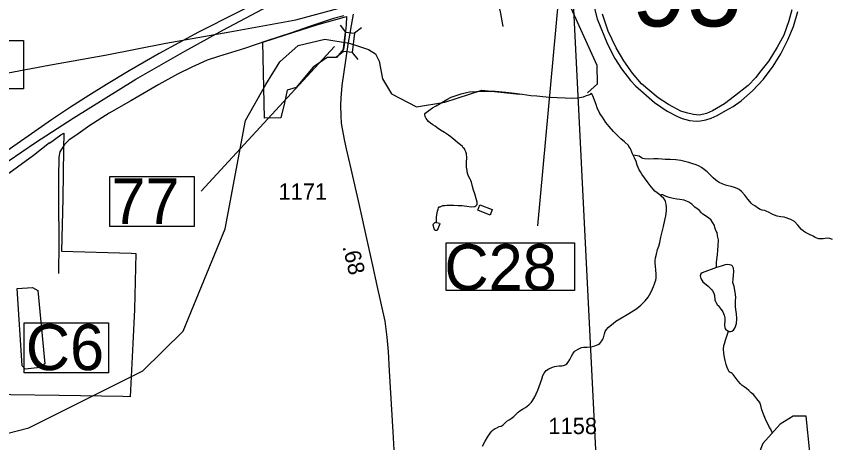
# Model space of a CAD drawing. Extents: x 2082433 to 2279600, y 546599 to 755198.
# Drawn here: x 2146372 to 2152603, y 596883 to 600142 of the extents above; entities that cross this region are included whole.
import ezdxf

# ---------------------------------------------------------------- set-up
doc = ezdxf.new("R2010")
doc.units = 0
for name, color, linetype in [('Exist Boundary Political City Limit New', 7, 'Continuous'), ('Exist Boundary Political Fire Districts', 7, 'Continuous'), ('Exist Hydrographic Creek Single Shore', 7, 'Continuous'), ('Exist Hydrographic Misc Water Feature', 7, 'Continuous'), ('Exist Hydrographic Pond Under 1500 Sq Ft', 7, 'Continuous'), ('Exist Road Non-System Type 51', 7, 'Continuous'), ('Exist Road Primary Interstate Divided Center Attributed', 7, 'Continuous'), ('Exist Road Primary Interstate Shield CELL', 7, 'Continuous'), ('Exist Road Primary Interstate Shield Number Label', 7, 'Continuous'), ('Exist Road Primary Interstate Structure Culvert CELL', 7, 'Continuous'), ('Exist Road Primary Interstate Structure Culvert Number Label', 7, 'Continuous'), ('Exist Road Primary Interstate Structure Ovrhead Sign CELL', 7, 'Continuous'), ('Exist Road Secondary Mileage Hundredths English Label', 7, 'Continuous'), ('Exist Road Secondary Structure Standard Bridge CELL', 7, 'Continuous'), ('Exist Road Secondary Structure Standard Bridge Number Label', 7, 'Continuous'), ('Exist Road Secondary Type 51 Attributed', 7, 'Continuous'), ('Exist Road Secondary Type 51 Number Label', 7, 'Continuous'), ('Exist Utilities Electrical Transmission Line', 7, 'Continuous'), ('Map Preparation Boundary City Limit Buffer Line', 7, 'Continuous')]:
    doc.layers.add(name, color=color, linetype=linetype)

msp = doc.modelspace()

# ---------------------------------------------------------------- linework, layer by layer
at = {"layer": 'Exist Boundary Political City Limit New'}
for points in [[(2148873.8, 599889.9), (2148820.2, 599827.4), (2148747.8, 599827.9), (2148640.8, 599752.2), (2148509.8, 599596.7), (2148441, 599578.3), (2148421.2, 599481.4), (2148393, 599365.4), (2148270, 599363.1), (2148256, 599945), (2148429.2, 600000), (2148669.5, 600076.2), (2148895.2, 600141.1), (2148893.2, 600076.2), (2148885.8, 600000), (2148876, 599904.6), (2148873.8, 599889.9)], [(2146736.2, 599249.4), (2146734, 599127.9), (2146726.8, 598749), (2146719, 598346.9), (2147250.8, 598331.2), (2147285.5, 598330.1), (2147275.8, 597901.4), (2147262.8, 597642.4), (2147242.2, 597233.9), (2147186.2, 597235.1), (2146700, 597242.7), (2145958.5, 597254.2), (2145941.8, 597623.9), (2145890.5, 597685.1), (2145844.2, 598257.2), (2145658.8, 598463.2), (2145861.5, 598613.6), (2146502.8, 599081.7), (2146625.2, 599176.6), (2146626.2, 599171.8), (2146713.2, 599235.3), (2146736.2, 599249.4)]]:
    msp.add_lwpolyline(points, dxfattribs=at)
at = {"layer": 'Exist Boundary Political Fire Districts'}
msp.add_lwpolyline([(2151346, 601782.1), (2150536.8, 601359.3), (2150575.6, 601269.6), (2150804, 596727.4), (2150538.7, 590463.1), (2150181.1, 589645.7), (2149537.2, 589006.2), (2148987.7, 588267)], dxfattribs=at)
at = {"layer": 'Exist Hydrographic Creek Single Shore'}
for points in [[(2150737.1, 599557.9), (2150812.2, 599625.3), (2150811.2, 599766.4), (2150600.2, 600233.2), (2150599.1, 600541.6), (2150679.1, 600999.1), (2150621.9, 601196.4), (2150595.1, 601256.7), (2150558.2, 601345.6), (2150514.5, 601483.1), (2150451, 601683.5), (2150434.2, 601777.4), (2150430.8, 601828.1), (2150447.2, 602296.3), (2150488.2, 602430), (2150845.2, 602681.9), (2151053.1, 602717.1), (2151586.3, 602647.2), (2151836.2, 602671.7), (2151960.3, 602790.6), (2152191.2, 603274.7), (2152731.3, 603526.1)], [(2146301, 596954.4), (2146468.1, 596997), (2147340, 597432.1), (2147647.1, 597734.2), (2147969.1, 598518.3), (2148123.1, 599345.1), (2148280.2, 599620.8), (2148385.1, 599794.8), (2148527.2, 599919.6), (2148730.7, 599967.7), (2148915.5, 599935.6), (2148987.2, 599914.8), (2149062.9, 599888.9), (2149116.7, 599854.3)], [(2149116.7, 599854.3), (2149145.1, 599800.1), (2149171.1, 599665), (2149238.2, 599548.9), (2149430.1, 599449.9), (2149646.2, 599484.8), (2149929.2, 599577.5), (2150218.3, 599547)]]:
    msp.add_lwpolyline(points, dxfattribs=at)
at = {"layer": 'Exist Hydrographic Misc Water Feature'}
for points in [[(2149493.9, 599398), (2149503.6, 599405.9), (2149523.9, 599422.3), (2149553.4, 599442.1), (2149581.7, 599458.5), (2149611, 599476.8), (2149661.3, 599504.9), (2149694.9, 599523), (2149733, 599537.5), (2149772.8, 599549.7), (2149812.8, 599559.9), (2149834.7, 599563.9), (2149888.7, 599566.2), (2149956.5, 599570.6), (2150030.8, 599569.1), (2150112.6, 599563.2), (2150178.6, 599554), (2150236.8, 599546), (2150302.9, 599536.5), (2150348.8, 599534.8), (2150396.8, 599529.2), (2150446.8, 599525.2), (2150504.8, 599521.7), (2150566.8, 599518.1), (2150614.8, 599516.1), (2150662.9, 599518.5), (2150706.8, 599526.9), (2150730.6, 599537.1), (2150748.4, 599542.9), (2150762.4, 599547.3), (2150768.5, 599555.3)], [(2151084.7, 599081.2), (2151080.8, 599091.1), (2151076.9, 599103.1), (2151068.7, 599123), (2151062.6, 599134.9), (2151052.7, 599146.9), (2151049.1, 599154.8), (2151020.6, 599182.6), (2150992.7, 599204.7), (2150964.2, 599232.5), (2150936.1, 599262.3), (2150901.8, 599299.9), (2150878, 599329.9), (2150851.8, 599371.5), (2150831.3, 599399.4), (2150811, 599443.4), (2150803.2, 599467.3), (2150790.9, 599501.2), (2150776.5, 599535), (2150768.5, 599555.3)], [(2149582.3, 598566.7), (2149582.3, 598587), (2149584.2, 598608.5), (2149592, 598652.8), (2149596.1, 598666.8), (2149599.7, 598678.8), (2149603.6, 598684.7), (2149610, 598687), (2149631.7, 598697.1), (2149645.7, 598697), (2149661.7, 598699), (2149689.8, 598699.2), (2149715.8, 598699.4), (2149748, 598695.7), (2149779.8, 598695.8), (2149814, 598691.8), (2149847.4, 598686.4), (2149875.9, 598688.2), (2149883.7, 598692.6), (2149889.5, 598698.7), (2149893.6, 598702.5), (2149893.6, 598712.7), (2149893.6, 598720.4), (2149889.7, 598740.4), (2149875.3, 598784.3), (2149866.7, 598812.4), (2149858.7, 598840.4), (2149850.7, 598874), (2149846.2, 598888.1), (2149840.3, 598898.3), (2149826.3, 598926), (2149818.3, 598952), (2149816.5, 598964), (2149812, 598987.8), (2149812.2, 599001.9), (2149812, 599011.7), (2149811.8, 599028), (2149815.5, 599059.9), (2149811.6, 599090.1), (2149807.3, 599105.7), (2149803, 599115.7), (2149797.4, 599127.9), (2149787.2, 599137.5), (2149781.2, 599147.8), (2149767.1, 599159.6), (2149747.2, 599175.6), (2149709, 599207.4), (2149674.6, 599233.2), (2149644.4, 599252.8), (2149614.5, 599272.7), (2149588.5, 599290.4), (2149572.3, 599302.6), (2149556.1, 599312.4), (2149536.4, 599326.3), (2149522.2, 599338.2), (2149511.8, 599349.9), (2149504, 599362), (2149497.8, 599376), (2149493.7, 599389.9), (2149493.9, 599398)], [(2151292.9, 598774.4), (2151288.6, 598776.3), (2151268.7, 598792.3), (2151252.3, 598806.1), (2151242.4, 598818.2), (2151224.4, 598837.9), (2151208.2, 598857.8), (2151192.4, 598879.6), (2151171.9, 598907.5), (2151152, 598935.7), (2151141.7, 598953.4), (2151131.7, 598969.5), (2151123.5, 598987.4), (2151115.5, 599005.2), (2151109.1, 599031.3), (2151097.2, 599059.1), (2151088.8, 599075.3), (2151084.7, 599081.2)], [(2152610.3, 598436.1), (2152588.2, 598443.9), (2152570.3, 598445.8), (2152552.1, 598443.7), (2152538.1, 598441.7), (2152520.3, 598441.6), (2152504.1, 598441.2), (2152488.1, 598445.3), (2152476.4, 598451.1), (2152460.2, 598460.9), (2152434, 598475), (2152404, 598490.8), (2152388.2, 598500.5), (2152371.8, 598512.7), (2152343.5, 598544.6), (2152317.7, 598572.4), (2152289.6, 598588), (2152239, 598605.8), (2152213.3, 598609.7), (2152185, 598613.6), (2152165.2, 598621.4), (2152157.4, 598625.5), (2152143.4, 598631.2), (2152125.6, 598641.2), (2152101.2, 598653), (2152089.1, 598656.9), (2152071, 598660.8), (2152057.3, 598664.9), (2152044.8, 598672.5), (2152015.1, 598692.4), (2151996.6, 598704.5), (2151986.8, 598714.1), (2151976.9, 598726.1), (2151963, 598744.1), (2151938.6, 598774.1), (2151914.2, 598801.7), (2151896.5, 598817.8), (2151880.3, 598825.5), (2151860, 598833.4), (2151834.2, 598841.4), (2151812.3, 598845.1), (2151790.3, 598851.3), (2151765.9, 598861), (2151743.8, 598870.9), (2151728.2, 598881), (2151717.9, 598888.6), (2151697.8, 598908.6), (2151680, 598926.4), (2151651.5, 598952.2), (2151629.3, 598972.2), (2151607.4, 598986), (2151589.6, 598996), (2151567.4, 599005.8), (2151541, 599015.5), (2151511.2, 599025.7), (2151479.5, 599031.3), (2151451.4, 599039.2), (2151411.2, 599044.9), (2151369.3, 599046.7), (2151331, 599046.4), (2151305.4, 599050.3), (2151277.1, 599052.2), (2151243, 599052), (2151199.4, 599049.7), (2151173.3, 599051.6), (2151159.2, 599055.4), (2151149.1, 599059.4), (2151131.1, 599073.5), (2151115.3, 599075.4), (2151084.7, 599081.2)], [(2150500.5, 597468.3), (2150520.2, 597470.6), (2150540.1, 597470.5), (2150552.4, 597472.7), (2150560.4, 597474.7), (2150572.3, 597480.6), (2150580.3, 597486.7), (2150588.1, 597498.9), (2150602, 597518.6), (2150615.8, 597545), (2150625.6, 597562.9), (2150634, 597577.1), (2150643.7, 597585), (2150669.5, 597599.3), (2150691.6, 597609.4), (2150705.4, 597613.3), (2150733.5, 597613.6), (2150763.2, 597615.9), (2150793.6, 597623.9), (2150817.3, 597634.1), (2150831.3, 597642.1), (2150839.1, 597650.3), (2150847.5, 597662), (2150855.1, 597674.3), (2150858.8, 597684.2), (2150861, 597694.5), (2150866.8, 597716.3), (2150872.7, 597732.4), (2150882.8, 597748.4), (2150894.4, 597762.4), (2150910.2, 597776.6), (2150932.4, 597794.7), (2150954.3, 597810.9), (2150984.5, 597830.7), (2151051.9, 597869.2), (2151085.6, 597889.6), (2151114.1, 597909.7), (2151143.6, 597934), (2151161.4, 597952), (2151177.2, 597967.8), (2151199.6, 597994.1), (2151211, 598012.2), (2151223.1, 598036.3), (2151234.6, 598060.1), (2151240.8, 598076.2), (2151248.4, 598096.2), (2151254.5, 598112.3), (2151258.4, 598126.3), (2151262.5, 598142.3), (2151262.5, 598160.1), (2151262.1, 598176.4), (2151259.8, 598198.2), (2151255.5, 598234.2), (2151253.5, 598252.3), (2151253.3, 598274.3), (2151257.4, 598296.4), (2151265.2, 598324.4), (2151273, 598358.5), (2151281.2, 598384.4), (2151288.8, 598412.5), (2151296.8, 598452.7), (2151304.1, 598484.4), (2151318.1, 598534.6), (2151327.7, 598584.7), (2151335.5, 598616.7), (2151341.5, 598654.7), (2151341.5, 598682.7), (2151339, 598706.6), (2151333, 598726.6), (2151327.3, 598740.4), (2151320.7, 598750.3), (2151298.8, 598768.3), (2151292.9, 598774.4)], [(2151723.5, 598221), (2151723.3, 598234.8), (2151723.5, 598259.1), (2151725.3, 598283.2), (2151729.2, 598319.1), (2151733.1, 598355), (2151735, 598388.8), (2151736.8, 598433.1), (2151730.2, 598465), (2151728.2, 598488.8), (2151720, 598501), (2151716.1, 598512.9), (2151709.9, 598526.8), (2151706.2, 598542.8), (2151693.7, 598562.5), (2151681.8, 598582.6), (2151661.7, 598602.7), (2151647.8, 598610.4), (2151629.8, 598622.5), (2151619.5, 598630.1), (2151607.2, 598640.1), (2151589.4, 598660.2), (2151557.2, 598683.8), (2151533.2, 598705.6), (2151511, 598721.5), (2151488.9, 598731.4), (2151474.5, 598737.2), (2151442.5, 598741.2), (2151420.6, 598745), (2151392.7, 598748.8), (2151360.5, 598756.9), (2151339, 598764.6), (2151318.9, 598774.5), (2151312.7, 598776.3), (2151302.7, 598776.6), (2151292.9, 598774.4)], [(2149915.3, 598700.5), (2150007.6, 598665), (2149993.9, 598621.2), (2149899.7, 598660.6), (2149915.3, 598700.5)], [(2149582.3, 598566.7), (2149586.6, 598566.8), (2149606.5, 598561), (2149608.4, 598555), (2149588.7, 598504.9), (2149580.5, 598504.9), (2149574.5, 598504.6), (2149568.8, 598510.7), (2149564.9, 598520.6), (2149558.7, 598544.7), (2149558.5, 598548.8), (2149560.6, 598556.6), (2149566.7, 598564.6), (2149576.8, 598568.7), (2149582.3, 598566.7)], [(2151723.5, 598221), (2151612.1, 598182.3), (2151601.9, 598172.5), (2151598, 598158.5), (2151602.3, 598138.4), (2151618.3, 598112.4), (2151658.7, 598078.7), (2151684.9, 598054.9), (2151692.9, 598044.8), (2151702.8, 598025), (2151707.1, 598007), (2151711, 597975.1), (2151715.1, 597961.1), (2151719.4, 597953.2), (2151731.3, 597935.2), (2151735.2, 597931.3), (2151751.4, 597911.4), (2151771.5, 597883.3), (2151781.5, 597857.4), (2151786, 597837.7), (2151785.8, 597811.4), (2151784, 597789.7), (2151784.4, 597777.5), (2151786.2, 597763.4), (2151790.3, 597751.5), (2151800.6, 597741.8), (2151814.3, 597735.6)], [(2151814.3, 597735.6), (2151820.5, 597733.5), (2151828.7, 597731.8), (2151838.7, 597735.6), (2151852.2, 597743.7), (2151862.3, 597758), (2151868.2, 597770.1), (2151876, 597794), (2151877.7, 597829.9), (2151875.8, 597869.9), (2151869.5, 597898), (2151867.4, 597925.9), (2151869.1, 597963.8), (2151870.9, 597996), (2151866.6, 598033.9), (2151856.5, 598077.6), (2151848.3, 598107.7), (2151850.2, 598133.7), (2151852.2, 598161.8), (2151853.9, 598191.6), (2151853.7, 598216), (2151845.7, 598231.8), (2151839.3, 598237.6), (2151833.8, 598239.7), (2151821.7, 598243.5), (2151805.5, 598245.6), (2151787.7, 598243.3), (2151757.5, 598233.4), (2151723.5, 598221)], [(2152150.8, 596954), (2152149, 596960), (2152144.6, 596967.9), (2152142.8, 596971.8), (2152136.6, 596985.8), (2152128.2, 596999.6), (2152120.4, 597015.8), (2152110, 597035.6), (2152098.1, 597063.3), (2152081.9, 597101.5), (2152069.8, 597135.4), (2152061.4, 597167.4), (2152053.6, 597189.3), (2152031.5, 597219), (2152015.1, 597238.9), (2152004.8, 597251), (2151988.8, 597264.8), (2151968.9, 597280.8), (2151952.5, 597296.6), (2151934.9, 597310.7), (2151918.7, 597320.4), (2151904.9, 597332.3), (2151888.7, 597352.1), (2151864.7, 597384.1), (2151850.2, 597404.2), (2151842, 597411.9), (2151834.2, 597415.9), (2151826.4, 597419.9), (2151820.3, 597423.7), (2151814.1, 597435.6), (2151804.3, 597457.7), (2151795.9, 597481.7), (2151787.7, 597511.8), (2151783.8, 597533.5), (2151779.7, 597567.3), (2151777.4, 597597.3), (2151779, 597625.4), (2151783.1, 597639.4), (2151790.7, 597665.4), (2151804.3, 597705.5), (2151814.3, 597735.6)], [(2149934, 596855.2), (2149953.9, 596893.6), (2149973.6, 596925.5), (2149993.6, 596955.7), (2150005.1, 596971.8), (2150017, 596981.8), (2150031, 596991.8), (2150045.1, 596997.8), (2150063.2, 597006), (2150077.5, 597010), (2150092.7, 597020.2), (2150100.9, 597028.3), (2150121, 597046.4), (2150138.6, 597058.3), (2150154.8, 597068.5), (2150172.9, 597082.7), (2150186.2, 597096.9), (2150206.7, 597116.9), (2150220.6, 597127), (2150240.5, 597139), (2150264.1, 597151.2), (2150288.3, 597173.1), (2150308.2, 597193.3), (2150320.3, 597207.2), (2150335.7, 597233.3), (2150345.7, 597255.7), (2150357.2, 597283.6), (2150367.3, 597313.7), (2150377.1, 597339.7), (2150386.9, 597367.5), (2150396.8, 597395.6), (2150404.8, 597413.9), (2150420.6, 597433.8), (2150440.3, 597447.8), (2150468.8, 597460.2), (2150486.8, 597466.4), (2150500.5, 597468.3)]]:
    msp.add_lwpolyline(points, dxfattribs=at)
at = {"layer": 'Exist Hydrographic Pond Under 1500 Sq Ft'}
for points in [[(2146441, 597443.7), (2146416, 597470.5), (2146380.1, 598061.6), (2146496, 598069.2), (2146538, 598045.3), (2146590.1, 597486.6), (2146532.1, 597455), (2146441, 597443.7)], [(2152238.1, 596476.8), (2152596.2, 596554.8), (2152595.1, 596669.6), (2152436.2, 596810.6), (2152409.1, 597086.7), (2152309.3, 597085.5), (2152210.2, 597025.2), (2152077.2, 596877), (2152044.1, 596792.3), (2152137.2, 596567.4), (2152238.1, 596476.8)]]:
    msp.add_lwpolyline(points, dxfattribs=at)
at = {"layer": 'Exist Road Non-System Type 51'}
for points in [[(2149733.9, 600838), (2149855.9, 600660.4), (2149948.9, 600472), (2150019.2, 600350.7), (2150042.5, 600305.5), (2150052.8, 600259), (2150072.1, 600162.2), (2150089.6, 600064.1)], [(2148875.2, 600145.9), (2148796.9, 600125.9), (2148613.3, 600063), (2148467.4, 600012.4), (2148285.7, 599953.7), (2148116.1, 599896.9), (2147916.3, 599836), (2147830.6, 599807.7), (2147712.9, 599753.1), (2147605, 599700.7), (2147461.4, 599620.2), (2147248.1, 599495.1), (2147082.6, 599400.5), (2146934.9, 599307.9), (2146827.4, 599231.5), (2146777.5, 599197.3), (2146739.6, 599163.1), (2146721.8, 599135.1), (2146704, 599105), (2146698.2, 599064.9), (2146694.9, 598909), (2146695.5, 598745), (2146697, 598405.2), (2146696, 598177.3)]]:
    msp.add_lwpolyline(points, dxfattribs=at)
at = {"layer": 'Exist Road Primary Interstate Divided Center Attributed'}
for points in [[(2148933.1, 600610.7), (2148779.9, 600532.2), (2148344.7, 600315.3), (2147764, 600020.9), (2147464.7, 599858.7), (2147233.6, 599725.4), (2147061.8, 599621.8), (2146926.3, 599537.6), (2146787.5, 599448.4), (2146640.5, 599351.7), (2146223.4, 599061.4), (2145725.1, 598701.8), (2145133.4, 598278.9)], [(2144484.3, 597714.5), (2145155, 598202.6), (2145504.8, 598457), (2145921.6, 598759.8), (2146309.6, 599034.8), (2146519.9, 599177.1), (2146806.2, 599364.1), (2147286.5, 599661.2), (2147659.6, 599875.6), (2147950, 600036.4), (2148384.5, 600266.6), (2148744, 600445.9), (2148940.2, 600543.8)]]:
    msp.add_lwpolyline(points, dxfattribs=at)
at = {"layer": 'Exist Road Primary Interstate Shield CELL'}
for points in [[(2150787.8, 600212.3), (2150811.3, 600122.3), (2150888.6, 599927.8), (2150946.7, 599818.8), (2150996.6, 599740.5), (2151066.5, 599652.5), (2151104.5, 599610.5), (2151249.6, 599483.6), (2151346.6, 599417.4), (2151424, 599375.6), (2151460.4, 599361.7), (2151517.4, 599345.8), (2151569.8, 599339.9), (2151600.4, 599342.9), (2151641.7, 599350.9), (2151681.9, 599364), (2151727.6, 599384.3), (2151795.1, 599421.7), (2151849.3, 599453.5), (2151912, 599495.6), (2151996.6, 599572.4), (2152081, 599661.2), (2152155.5, 599761.8), (2152214.7, 599855.8), (2152266.7, 599963.2), (2152310.3, 600063.4), (2152344.8, 600177.8)], [(2152298.5, 600190.5), (2152275.3, 600108), (2152238, 599998.4), (2152186.4, 599905.5), (2152122, 599802.4), (2152052.4, 599712.2), (2152022.2, 599674.6), (2151964.8, 599614.2), (2151860.5, 599530.4), (2151784.2, 599473.4), (2151693, 599419.5), (2151646.6, 599398.9), (2151592.6, 599387.5), (2151548.2, 599390.7), (2151494.3, 599405), (2151450.7, 599416.9), (2151355.4, 599468.5), (2151278.1, 599520.1), (2151149.2, 599625.8), (2151079.8, 599707.2), (2151014.8, 599802.3), (2150956.9, 599899.9), (2150895.1, 600028.4), (2150851.5, 600157.7)]]:
    msp.add_lwpolyline(points, dxfattribs=at)
at = {"layer": 'Exist Road Primary Interstate Structure Culvert CELL'}
msp.add_lwpolyline([(2146432.4, 597800.2), (2147076.6, 597800.2), (2147076.6, 597417.9), (2146432.4, 597417.9)], close=True, dxfattribs=at)
at = {"layer": 'Exist Road Primary Interstate Structure Culvert Number Label'}
msp.add_line((2150581.7, 601026.7), (2150355.7, 598540.5), dxfattribs=at)
msp.add_lwpolyline([(2149657.7, 598411.6), (2150638.9, 598411.6), (2150638.9, 598045), (2149657.7, 598045)], close=True, dxfattribs=at)
at = {"layer": 'Exist Road Primary Interstate Structure Ovrhead Sign CELL'}
msp.add_lwpolyline([(2145129.2, 599956.2), (2146427.1, 599956.2), (2146427.1, 599587.6), (2145129.2, 599587.6)], close=True, dxfattribs=at)
at = {"layer": 'Exist Road Secondary Structure Standard Bridge CELL'}
for p, q in [((2148846, 600074.1), (2148888.1, 600020.8)), ((2149010.4, 600054.8), (2148957.1, 600012.7)), ((2148872, 599872.9), (2148818.8, 599830.8)), ((2148939.5, 599865), (2148981.6, 599811.8))]:
    msp.add_line(p, q, dxfattribs=at)
msp.add_lwpolyline([(2148957.1, 600012.7), (2148939.8, 599865), (2148870.8, 599873.1), (2148888.1, 600020.8)], close=True, dxfattribs=at)
at = {"layer": 'Exist Road Secondary Structure Standard Bridge Number Label'}
msp.add_line((2148803.1, 599910.1), (2147786.1, 598804.3), dxfattribs=at)
msp.add_lwpolyline([(2147086.2, 598916.8), (2147730.4, 598916.8), (2147730.4, 598534.4), (2147086.2, 598534.4)], close=True, dxfattribs=at)
at = {"layer": 'Exist Road Secondary Type 51 Attributed'}
for points in [[(2148945.3, 600159.5), (2148906, 599925.4)], [(2148906, 599925.4), (2148887.5, 599804.5), (2148860.5, 599612.7), (2148851.7, 599519.5), (2148850.1, 599460.2), (2148851.7, 599380.1), (2148855.1, 599325.5), (2148862.1, 599280.8), (2148880.6, 599188.4), (2148893.7, 599129.1), (2148928.3, 598976.6), (2148989.1, 598707.8), (2149053.5, 598419.8), (2149093.9, 598236.5), (2149127.8, 598085.5), (2149187.8, 597810.6), (2149202.9, 597688.9), (2149213.6, 597581.1), (2149220.6, 597432.5), (2149250.6, 596965.8), (2149261.4, 596737.8), (2149278.3, 596565.3)]]:
    msp.add_lwpolyline(points, dxfattribs=at)
at = {"layer": 'Exist Utilities Electrical Transmission Line'}
msp.add_lwpolyline([(2146173.6, 599684.5), (2146621.1, 599768.4), (2147064.7, 599848.2), (2147516, 599936.3), (2148003.5, 600022.4), (2148508.9, 600114.5), (2148895.3, 600219.8), (2149083, 600268.3), (2149654.2, 600379.5), (2150335.4, 600503.3), (2150992.4, 600626.9), (2151769.2, 600773.3), (2152268.6, 600864), (2152668, 600938.2), (2153880.3, 601171), (2155131.4, 601955.6), (2156884.7, 603037.1), (2159164, 604449.3), (2161823.7, 606095.6)], dxfattribs=at)
at = {"layer": 'Map Preparation Boundary City Limit Buffer Line'}
for points in [[(2148873.8, 599889.9), (2148820.2, 599827.4), (2148747.8, 599827.9), (2148640.8, 599752.2), (2148509.8, 599596.7), (2148441, 599578.3), (2148421.2, 599481.4), (2148393, 599365.4), (2148270, 599363.1), (2148256, 599945), (2148429.2, 600000), (2148669.5, 600076.2), (2148895.2, 600141.1), (2148893.2, 600076.2), (2148885.8, 600000), (2148876, 599904.6), (2148873.8, 599889.9)], [(2146736.2, 599249.4), (2146734, 599127.9), (2146726.8, 598749), (2146719, 598346.9), (2147250.8, 598331.2), (2147285.5, 598330.1), (2147275.8, 597901.4), (2147262.8, 597642.4), (2147242.2, 597233.9), (2147186.2, 597235.1), (2146700, 597242.7), (2145958.5, 597254.2), (2145941.8, 597623.9), (2145890.5, 597685.1), (2145844.2, 598257.2), (2145658.8, 598463.2), (2145861.5, 598613.6), (2146502.8, 599081.7), (2146625.2, 599176.6), (2146626.2, 599171.8), (2146713.2, 599235.3), (2146736.2, 599249.4)]]:
    msp.add_lwpolyline(points, dxfattribs=at)

# ---------------------------------------------------------------- texts
at = {"layer": 'Exist Road Primary Interstate Shield Number Label'}
msp.add_text('95', height=567, dxfattribs=at).set_placement((2151074.4, 600065))
at = {"layer": 'Exist Road Primary Interstate Structure Culvert CELL'}
msp.add_text('C6', height=350, dxfattribs=at).set_placement((2146445, 597437.6))
at = {"layer": 'Exist Road Primary Interstate Structure Culvert Number Label'}
msp.add_text('C28', height=350, dxfattribs=at).set_placement((2149643.7, 598049.1))
at = {"layer": 'Exist Road Secondary Mileage Hundredths English Label'}
msp.add_text('.68', height=125, rotation=283.79128, dxfattribs=at).set_placement((2148863.5, 598381.2))
at = {"layer": 'Exist Road Secondary Structure Standard Bridge Number Label'}
msp.add_text('77', height=350, dxfattribs=at).set_placement((2147098.8, 598554.2))
at = {"layer": 'Exist Road Secondary Type 51 Number Label'}
for s, p in [('1171', (2148375.5, 598739.8)), ('1158', (2150438.1, 596948.5))]:
    msp.add_text(s, height=125, dxfattribs=at).set_placement(p)

doc.saveas('drawing.dxf')
